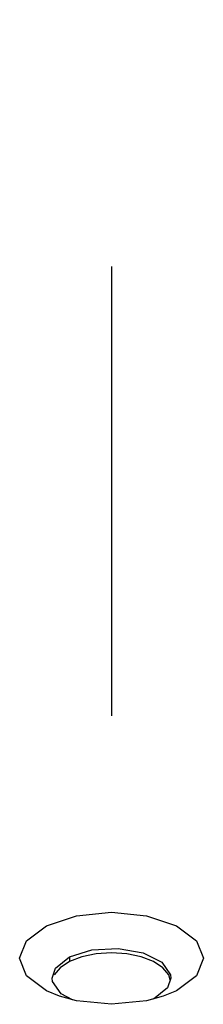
# Paper-space layout '005_EXP_CORICANT_PE_DRAWING_3_1' of a CAD drawing. Header units: millimetres. Extents: x 6 to 413, y 7 to 290.
# Tile 296 of 362: x 202.633 to 203.579, y 254.294 to 259.356. Entities that reach past the tile are written whole.
import ezdxf

# ---------------------------------------------------------------- set-up
doc = ezdxf.new("R2010")
doc.units = ezdxf.units.MM
doc.header["$LTSCALE"] = 23.1
doc.linetypes.add('DASHED', pattern=[0.2, 0.1, -0.1])
doc.layers.add('000_OFFSET-LINES', color=7, linetype='CONTINUOUS')
doc.layers.add('COVER_CORIENT_BL79', color=7, linetype='CONTINUOUS')

# ---------------------------------------------------------------- blocks, each defined once
blk = doc.blocks.new('COVER_CORIENT_BL79', base_point=(229.2874, 247.6792))
at = {"layer": 'COVER_CORIENT_BL79', "color": 7, "linetype": 'Continuous'}
for p, q in [((202.8173, 254.4798), (202.8897, 254.5375)), ((202.8897, 254.5375), (203.005, 254.5737)), ((202.8897, 254.5375), (202.8897, 254.5141)), ((203.1853, 254.5537), (203.1061, 254.5589)), ((203.2591, 254.5384), (203.1853, 254.5537)), ((203.3225, 254.5141), (203.2591, 254.5384)), ((202.8001, 254.4293), (202.8173, 254.4798)), ((202.802, 254.4121), (202.8001, 254.4293)), ((203.4121, 254.4293), (203.3949, 254.3787)), ((203.3949, 254.3787), (203.3225, 254.3211))]:
    blk.add_line(p, q, dxfattribs=at)
at = {"layer": 'COVER_CORIENT_BL79', "color": 3, "linetype": 'Continuous'}
for p, q in [((203.5432, 254.44), (203.4406, 254.3633)), ((202.8385, 254.3357), (202.7716, 254.3633)), ((202.9251, 254.3121), (202.8385, 254.3357)), ((203.3722, 254.3352), (203.2872, 254.3121)), ((203.4406, 254.3633), (203.3722, 254.3352))]:
    blk.add_line(p, q, dxfattribs=at)
for points in [[(202.7716, 254.6979), (202.925, 254.7491), (203.1061, 254.7671), (203.2872, 254.7491), (203.4406, 254.6979), (203.5432, 254.6211)], [(202.7716, 254.3633), (202.669, 254.4401), (202.633, 254.5306), (202.6691, 254.6212), (202.7716, 254.6979)], [(203.5432, 254.6211), (203.5792, 254.5306), (203.5432, 254.44)], [(203.2872, 254.3121), (203.1061, 254.294), (202.9251, 254.3121)]]:
    blk.add_lwpolyline(points, dxfattribs=at)
at = {"layer": 'COVER_CORIENT_BL79', "color": 7, "linetype": 'Continuous'}
for points in [[(203.1061, 254.5589), (203.0269, 254.5537), (202.9531, 254.5384), (202.8897, 254.5141)], [(203.005, 254.5737), (203.1404, 254.5813), (203.269, 254.5588)], [(203.269, 254.5588), (203.3652, 254.5107), (203.4102, 254.4464), (203.4121, 254.4293)], [(202.8897, 254.5141), (202.8411, 254.4824), (202.8105, 254.4455)], [(203.4086, 254.4191), (203.4017, 254.4455), (203.3711, 254.4824), (203.3225, 254.5141)], [(202.9056, 254.3174), (202.8471, 254.3478), (202.802, 254.4121)]]:
    blk.add_lwpolyline(points, dxfattribs=at)

psp = doc.layouts.new('005_EXP_CORICANT_PE_DRAWING_3_1')

# ---------------------------------------------------------------- linework, layer by layer
at = {"layer": '000_OFFSET-LINES', "color": 4, "linetype": 'DASHED'}
psp.add_line((203.1061, 267.3279), (203.1061, 254.5306), dxfattribs=at)

# ---------------------------------------------------------------- block references
at = {"layer": 'COVER_CORIENT_BL79'}
psp.add_blockref('COVER_CORIENT_BL79', (229.2874, 247.6792), dxfattribs=at)

doc.saveas('drawing.dxf')
